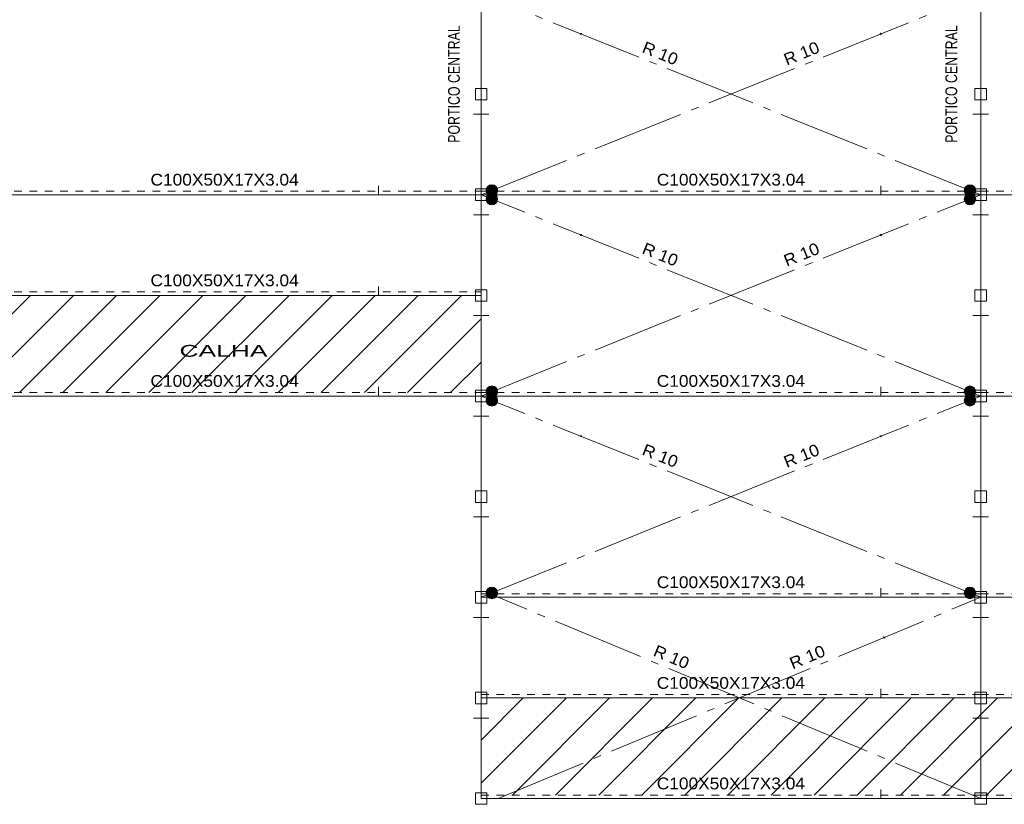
# Model space of a CAD drawing. Header units: millimetres. Extents: x 10 to 1250, y -62 to 528.
# Tile 416 of 656: x 361 to 374, y 506 to 516. Entities that reach past the tile are written whole.
import ezdxf
from ezdxf.enums import TextEntityAlignment as Align

# ---------------------------------------------------------------- set-up
doc = ezdxf.new("R2010")
doc.units = ezdxf.units.MM
doc.header["$LTSCALE"] = 0.05
for name, pattern in [('ACAD_ISO04W100', [30.5, 24, -3, 0.5, -3]), ('CYPE_PUNTO', [0.075, 0, -0.075]), ('CYPE_RAYAPUNTO', [0.4125, 0.2025, -0.105, 0, -0.105])]:
    doc.linetypes.add(name, pattern=pattern)
for name, color, linetype, lineweight in [('ARTICULACOES_EM_EXTREMOS', 7, 'Continuous', 9), ('BARRAS_DE_ACO', 7, 'Continuous', 9), ('NOS', 152, 'Continuous', 9), ('REFERENCIA_DAS_BARRAS', 2, 'Continuous', 9)]:
    doc.layers.add(name, color=color, linetype=linetype, lineweight=lineweight)
doc.layers.add('DIAGONAIS', color=7, linetype='Continuous')
doc.styles.add('CYPETXT', font='arial.ttf', dxfattribs={"height": 0.2})

msp = doc.modelspace()

# ---------------------------------------------------------------- hatches: boundary and pattern name
at = {"ltscale": 0.05, "true_color": 0x93278f}
h = msp.add_hatch(dxfattribs=at)
h.set_pattern_fill('ANSI31', color=217, scale=0.125)
h.set_pattern_definition([(45, (480.6497, 11.98975), (-0.280633, 0.280633), [])])
h.paths.add_polyline_path([(367.0023, 512.6724), (360.3223, 512.6724), (360.3223, 511.4092), (367.0023, 511.4092)])
h = msp.add_hatch(dxfattribs=at)
h.set_pattern_fill('ANSI31', color=217, scale=0.125)
h.set_pattern_definition([(45, (480.6497, 4.26268), (-0.280633, 0.280633), [])])
h.paths.add_polyline_path([(380.0523, 507.4343), (367.0023, 507.4343), (367.0023, 506.1711), (380.0523, 506.1711)])
at = {"layer": 'ARTICULACOES_EM_EXTREMOS'}
h = msp.add_hatch(color=256, dxfattribs=at)
edge = h.paths.add_edge_path()
edge.add_arc((367.1414, 514.0388), 0.075, 0, 360)
h = msp.add_hatch(color=256, dxfattribs=at)
edge = h.paths.add_edge_path()
edge.add_arc((367.1414, 513.9268), 0.075, 0, 360)
h = msp.add_hatch(color=256, dxfattribs=at)
edge = h.paths.add_edge_path()
edge.add_arc((373.3681, 514.0388), 0.075, 0, 360)
h = msp.add_hatch(color=256, dxfattribs=at)
edge = h.paths.add_edge_path()
edge.add_arc((373.3681, 513.9268), 0.075, 0, 360)
h = msp.add_hatch(color=256, dxfattribs=at)
edge = h.paths.add_edge_path()
edge.add_arc((367.1414, 511.4199), 0.075, 0, 360)
h = msp.add_hatch(color=256, dxfattribs=at)
edge = h.paths.add_edge_path()
edge.add_arc((373.3681, 511.4199), 0.075, 0, 360)
h = msp.add_hatch(color=256, dxfattribs=at)
edge = h.paths.add_edge_path()
edge.add_arc((367.1414, 511.3079), 0.075, 0, 360)
h = msp.add_hatch(color=256, dxfattribs=at)
edge = h.paths.add_edge_path()
edge.add_arc((373.3681, 511.3079), 0.075, 0, 360)
h = msp.add_hatch(color=256, dxfattribs=at)
edge = h.paths.add_edge_path()
edge.add_arc((367.1414, 508.8008), 0.075, 0, 360)
h = msp.add_hatch(color=256, dxfattribs=at)
edge = h.paths.add_edge_path()
edge.add_arc((373.3681, 508.8008), 0.075, 0, 360)

# ---------------------------------------------------------------- linework, layer by layer
for centre in [(367.1414, 514.0388), (367.1414, 513.9268), (373.3681, 514.0388), (373.3681, 513.9268), (367.1414, 511.4199), (373.3681, 511.4199), (367.1414, 511.3079), (373.3681, 511.3079), (367.1414, 508.8008), (373.3681, 508.8008)]:
    msp.add_circle(centre, 0.075, dxfattribs=at)
at = {"layer": 'BARRAS_DE_ACO'}
for p, q in [((367.0023, 515.2913), (367.0023, 516.5998)), ((373.5073, 515.2913), (373.5073, 516.5998)), ((367.0023, 513.9828), (367.0023, 515.2913)), ((373.5073, 513.9828), (373.5073, 515.2913)), ((360.3223, 513.9828), (367.0023, 513.9828)), ((367.0023, 513.9828), (373.5073, 513.9828)), ((367.0023, 512.6724), (367.0023, 513.9828)), ((373.5073, 513.9828), (380.0523, 513.9828)), ((373.5073, 512.6724), (373.5073, 513.9828)), ((360.3223, 512.6724), (367.0023, 512.6724)), ((367.0023, 511.3639), (367.0023, 512.6724)), ((373.5073, 511.3639), (373.5073, 512.6724)), ((360.3223, 511.3639), (367.0023, 511.3639)), ((367.0023, 511.3639), (373.5073, 511.3639)), ((367.0023, 510.0532), (367.0023, 511.3639)), ((373.5073, 511.3639), (380.0523, 511.3639)), ((373.5073, 510.0532), (373.5073, 511.3639)), ((367.0023, 508.7447), (367.0023, 510.0532)), ((373.5073, 508.7447), (373.5073, 510.0532)), ((367.0023, 508.7447), (373.5073, 508.7447)), ((367.0023, 507.4343), (367.0023, 508.7447)), ((373.5073, 508.7447), (380.0523, 508.7447)), ((373.5073, 507.4343), (373.5073, 508.7447)), ((367.0023, 507.4343), (373.5073, 507.4343)), ((367.0023, 506.1258), (367.0023, 507.4343)), ((373.5073, 507.4343), (380.0523, 507.4343)), ((373.5073, 506.1258), (373.5073, 507.4343)), ((367.0023, 506.1258), (373.5073, 506.1258)), ((373.5073, 506.1258), (380.0523, 506.1258))]:
    msp.add_line(p, q, dxfattribs=at)
at = {"layer": 'BARRAS_DE_ACO', "linetype": 'ACAD_ISO04W100'}
for p, q in [((373.5073, 513.9828), (367.0023, 516.5998)), ((367.0023, 513.9828), (373.5073, 516.5998)), ((367.0023, 511.3639), (373.5073, 513.9828)), ((373.5073, 511.3639), (367.0023, 513.9828)), ((373.5073, 508.7447), (367.0023, 511.3639)), ((367.0023, 508.7447), (373.5073, 511.3639)), ((373.5073, 506.1258), (367.2237, 508.7449)), ((367.2237, 506.1258), (373.5073, 508.7449))]:
    msp.add_line(p, q, dxfattribs=at)
at = {"layer": 'BARRAS_DE_ACO', "linetype": 'CYPE_RAYAPUNTO'}
for p, q in [((360.3223, 514.0281), (367.0023, 514.0281)), ((367.0023, 514.0281), (373.5073, 514.0281)), ((373.5073, 514.0281), (380.0523, 514.0281)), ((360.3223, 512.7176), (367.0023, 512.7176)), ((360.3223, 511.4092), (367.0023, 511.4092)), ((367.0023, 511.4092), (373.5073, 511.4092)), ((373.5073, 511.4092), (380.0523, 511.4092)), ((367.0023, 508.79), (373.5073, 508.79)), ((373.5073, 508.79), (380.0523, 508.79)), ((367.0023, 507.4796), (373.5073, 507.4796)), ((373.5073, 507.4796), (380.0523, 507.4796)), ((367.0023, 506.1711), (373.5073, 506.1711)), ((373.5073, 506.1711), (380.0523, 506.1711))]:
    msp.add_line(p, q, dxfattribs=at)
at = {"layer": 'BARRAS_DE_ACO', "linetype": 'CYPE_PUNTO'}
for p, q in [((367.0023, 513.9828), (367.0023, 514.0281)), ((367.0023, 513.9828), (367.0023, 514.0281)), ((373.5073, 513.9828), (373.5073, 514.0281)), ((373.5073, 513.9828), (373.5073, 514.0281)), ((367.0023, 512.6724), (367.0023, 512.7176)), ((367.0023, 511.3639), (367.0023, 511.4092)), ((367.0023, 511.3639), (367.0023, 511.4092)), ((373.5073, 511.3639), (373.5073, 511.4092)), ((373.5073, 511.3639), (373.5073, 511.4092)), ((367.0023, 508.7447), (367.0023, 508.79)), ((373.5073, 508.7447), (373.5073, 508.79)), ((373.5073, 508.7447), (373.5073, 508.79)), ((367.0023, 507.4343), (367.0023, 507.4796)), ((373.5073, 507.4343), (373.5073, 507.4796)), ((373.5073, 507.4343), (373.5073, 507.4796))]:
    msp.add_line(p, q, dxfattribs=at)
at = {"layer": 'BARRAS_DE_ACO'}
for points in [[(367.0928, 515.0296), (367.0926, 515.0296), (367.092, 515.0296), (367.0911, 515.0296), (367.09, 515.0296), (367.0885, 515.0296), (367.0869, 515.0296), (367.0851, 515.0296), (367.0832, 515.0296), (366.9213, 515.0296), (366.9195, 515.0296), (366.9177, 515.0296), (366.916, 515.0296), (366.9146, 515.0296), (366.9134, 515.0296), (366.9125, 515.0296), (366.912, 515.0296), (366.9118, 515.0296), (366.9118, 515.0296), (366.9023, 515.0296), (366.9023, 515.0296), (366.9026, 515.0296), (366.9037, 515.0296), (366.9055, 515.0296), (366.9078, 515.0296), (366.9107, 515.0296), (366.914, 515.0296), (366.9176, 515.0296), (366.9213, 515.0296), (367.0832, 515.0296), (367.0869, 515.0296), (367.0905, 515.0296), (367.0938, 515.0296), (367.0967, 515.0296), (367.0991, 515.0296), (367.1008, 515.0296), (367.1019, 515.0296), (367.1023, 515.0296), (367.1023, 515.0296), (367.0928, 515.0296), (367.0928, 515.0296)], [(373.5978, 515.0296), (373.5976, 515.0296), (373.597, 515.0296), (373.5961, 515.0296), (373.595, 515.0296), (373.5935, 515.0296), (373.5919, 515.0296), (373.5901, 515.0296), (373.5882, 515.0296), (373.4263, 515.0296), (373.4245, 515.0296), (373.4227, 515.0296), (373.421, 515.0296), (373.4196, 515.0296), (373.4184, 515.0296), (373.4175, 515.0296), (373.417, 515.0296), (373.4168, 515.0296), (373.4168, 515.0296), (373.4073, 515.0296), (373.4073, 515.0296), (373.4076, 515.0296), (373.4087, 515.0296), (373.4105, 515.0296), (373.4128, 515.0296), (373.4157, 515.0296), (373.419, 515.0296), (373.4226, 515.0296), (373.4263, 515.0296), (373.5882, 515.0296), (373.5919, 515.0296), (373.5955, 515.0296), (373.5988, 515.0296), (373.6017, 515.0296), (373.6041, 515.0296), (373.6058, 515.0296), (373.6069, 515.0296), (373.6073, 515.0296), (373.6073, 515.0296), (373.5978, 515.0296), (373.5978, 515.0296)], [(365.6663, 513.9955), (365.6663, 513.9944), (365.6663, 513.9933), (365.6663, 513.9923), (365.6663, 513.9914), (365.6663, 513.9908), (365.6663, 513.9903), (365.6663, 513.9901), (365.6663, 513.9901), (365.6663, 514.0076), (365.6663, 514.0078), (365.6663, 514.0083), (365.6663, 514.0089), (365.6663, 514.0098), (365.6663, 514.0108), (365.6663, 514.0119), (365.6663, 514.013), (365.6663, 514.0142), (365.6663, 514.0895), (365.6663, 514.0907), (365.6663, 514.0918), (365.6663, 514.0928), (365.6663, 514.0936), (365.6663, 514.0943), (365.6663, 514.0947), (365.6663, 514.095), (365.6663, 514.095), (365.6663, 514.0928), (365.6663, 514.0988), (365.6663, 514.101), (365.6663, 514.101), (365.6663, 514.1006), (365.6663, 514.0996), (365.6663, 514.0983), (365.6663, 514.0966), (365.6663, 514.0947), (365.6663, 514.0925), (365.6663, 514.0901), (365.6663, 514.0148), (365.6663, 514.0124), (365.6663, 514.0101), (365.6663, 514.0079), (365.6663, 514.0059), (365.6663, 514.0042), (365.6663, 514.0029), (365.6663, 514.002), (365.6663, 514.0015), (365.6663, 513.984), (365.6663, 513.984), (365.6663, 513.9845), (365.6663, 513.9854), (365.6663, 513.9867), (365.6663, 513.9884), (365.6663, 513.9904), (365.6663, 513.9926), (365.6663, 513.9949), (365.6663, 514.0702), (365.6663, 514.0726), (365.6663, 514.0749), (365.6663, 514.0771), (365.6663, 514.0791), (365.6663, 514.0808), (365.6663, 514.0821), (365.6663, 514.0831), (365.6663, 514.0835), (365.6663, 514.0857), (365.6663, 514.0797), (365.6663, 514.0775), (365.6663, 514.0772), (365.6663, 514.0768), (365.6663, 514.0761), (365.6663, 514.0753), (365.6663, 514.0743), (365.6663, 514.0732), (365.6663, 514.072), (365.6663, 514.0708), (365.6663, 513.9955)], [(372.2063, 513.9955), (372.2063, 513.9944), (372.2063, 513.9933), (372.2063, 513.9923), (372.2063, 513.9914), (372.2063, 513.9908), (372.2063, 513.9903), (372.2063, 513.9901), (372.2063, 513.9901), (372.2063, 514.0076), (372.2063, 514.0078), (372.2063, 514.0083), (372.2063, 514.0089), (372.2063, 514.0098), (372.2063, 514.0108), (372.2063, 514.0119), (372.2063, 514.013), (372.2063, 514.0142), (372.2063, 514.0895), (372.2063, 514.0907), (372.2063, 514.0918), (372.2063, 514.0928), (372.2063, 514.0936), (372.2063, 514.0943), (372.2063, 514.0947), (372.2063, 514.095), (372.2063, 514.095), (372.2063, 514.0928), (372.2063, 514.0988), (372.2063, 514.101), (372.2063, 514.101), (372.2063, 514.1006), (372.2063, 514.0996), (372.2063, 514.0983), (372.2063, 514.0966), (372.2063, 514.0947), (372.2063, 514.0925), (372.2063, 514.0901), (372.2063, 514.0148), (372.2063, 514.0124), (372.2063, 514.0101), (372.2063, 514.0079), (372.2063, 514.0059), (372.2063, 514.0042), (372.2063, 514.0029), (372.2063, 514.002), (372.2063, 514.0015), (372.2063, 513.984), (372.2063, 513.984), (372.2063, 513.9845), (372.2063, 513.9854), (372.2063, 513.9867), (372.2063, 513.9884), (372.2063, 513.9904), (372.2063, 513.9926), (372.2063, 513.9949), (372.2063, 514.0702), (372.2063, 514.0726), (372.2063, 514.0749), (372.2063, 514.0771), (372.2063, 514.0791), (372.2063, 514.0808), (372.2063, 514.0821), (372.2063, 514.0831), (372.2063, 514.0835), (372.2063, 514.0857), (372.2063, 514.0797), (372.2063, 514.0775), (372.2063, 514.0772), (372.2063, 514.0768), (372.2063, 514.0761), (372.2063, 514.0753), (372.2063, 514.0743), (372.2063, 514.0732), (372.2063, 514.072), (372.2063, 514.0708), (372.2063, 513.9955)], [(367.0928, 513.7207), (367.0926, 513.7207), (367.092, 513.7207), (367.0911, 513.7207), (367.09, 513.7207), (367.0885, 513.7207), (367.0869, 513.7207), (367.0851, 513.7207), (367.0832, 513.7207), (366.9213, 513.7207), (366.9195, 513.7207), (366.9177, 513.7207), (366.916, 513.7207), (366.9146, 513.7207), (366.9134, 513.7207), (366.9125, 513.7207), (366.912, 513.7207), (366.9118, 513.7207), (366.9118, 513.7207), (366.9023, 513.7207), (366.9023, 513.7207), (366.9026, 513.7207), (366.9037, 513.7207), (366.9055, 513.7207), (366.9078, 513.7207), (366.9107, 513.7207), (366.914, 513.7207), (366.9176, 513.7207), (366.9213, 513.7207), (367.0832, 513.7207), (367.0869, 513.7207), (367.0905, 513.7207), (367.0938, 513.7207), (367.0967, 513.7207), (367.0991, 513.7207), (367.1008, 513.7207), (367.1019, 513.7207), (367.1023, 513.7207), (367.1023, 513.7207), (367.0928, 513.7207), (367.0928, 513.7207)], [(373.5978, 513.7207), (373.5976, 513.7207), (373.597, 513.7207), (373.5961, 513.7207), (373.595, 513.7207), (373.5935, 513.7207), (373.5919, 513.7207), (373.5901, 513.7207), (373.5882, 513.7207), (373.4263, 513.7207), (373.4245, 513.7207), (373.4227, 513.7207), (373.421, 513.7207), (373.4196, 513.7207), (373.4184, 513.7207), (373.4175, 513.7207), (373.417, 513.7207), (373.4168, 513.7207), (373.4168, 513.7207), (373.4073, 513.7207), (373.4073, 513.7207), (373.4076, 513.7207), (373.4087, 513.7207), (373.4105, 513.7207), (373.4128, 513.7207), (373.4157, 513.7207), (373.419, 513.7207), (373.4226, 513.7207), (373.4263, 513.7207), (373.5882, 513.7207), (373.5919, 513.7207), (373.5955, 513.7207), (373.5988, 513.7207), (373.6017, 513.7207), (373.6041, 513.7207), (373.6058, 513.7207), (373.6069, 513.7207), (373.6073, 513.7207), (373.6073, 513.7207), (373.5978, 513.7207), (373.5978, 513.7207)], [(365.6663, 512.6851), (365.6663, 512.6839), (365.6663, 512.6828), (365.6663, 512.6818), (365.6663, 512.681), (365.6663, 512.6803), (365.6663, 512.6798), (365.6663, 512.6796), (365.6663, 512.6796), (365.6663, 512.6971), (365.6663, 512.6973), (365.6663, 512.6978), (365.6663, 512.6985), (365.6663, 512.6993), (365.6663, 512.7003), (365.6663, 512.7014), (365.6663, 512.7026), (365.6663, 512.7038), (365.6663, 512.7791), (365.6663, 512.7802), (365.6663, 512.7813), (365.6663, 512.7823), (365.6663, 512.7832), (365.6663, 512.7838), (365.6663, 512.7843), (365.6663, 512.7845), (365.6663, 512.7845), (365.6663, 512.7823), (365.6663, 512.7884), (365.6663, 512.7905), (365.6663, 512.7906), (365.6663, 512.7901), (365.6663, 512.7892), (365.6663, 512.7879), (365.6663, 512.7862), (365.6663, 512.7842), (365.6663, 512.782), (365.6663, 512.7797), (365.6663, 512.7044), (365.6663, 512.702), (365.6663, 512.6996), (365.6663, 512.6974), (365.6663, 512.6954), (365.6663, 512.6938), (365.6663, 512.6924), (365.6663, 512.6915), (365.6663, 512.691), (365.6663, 512.6736), (365.6663, 512.6736), (365.6663, 512.674), (365.6663, 512.6749), (365.6663, 512.6763), (365.6663, 512.6779), (365.6663, 512.6799), (365.6663, 512.6821), (365.6663, 512.6845), (365.6663, 512.7598), (365.6663, 512.7621), (365.6663, 512.7645), (365.6663, 512.7667), (365.6663, 512.7687), (365.6663, 512.7704), (365.6663, 512.7717), (365.6663, 512.7726), (365.6663, 512.7731), (365.6663, 512.7752), (365.6663, 512.7692), (365.6663, 512.767), (365.6663, 512.7668), (365.6663, 512.7663), (365.6663, 512.7657), (365.6663, 512.7648), (365.6663, 512.7638), (365.6663, 512.7627), (365.6663, 512.7616), (365.6663, 512.7604), (365.6663, 512.6851)], [(367.0928, 512.4107), (367.0926, 512.4107), (367.092, 512.4107), (367.0911, 512.4107), (367.09, 512.4107), (367.0885, 512.4107), (367.0869, 512.4107), (367.0851, 512.4107), (367.0832, 512.4107), (366.9213, 512.4107), (366.9195, 512.4107), (366.9177, 512.4107), (366.916, 512.4107), (366.9146, 512.4107), (366.9134, 512.4107), (366.9125, 512.4107), (366.912, 512.4107), (366.9118, 512.4107), (366.9118, 512.4106), (366.9023, 512.4106), (366.9023, 512.4107), (366.9026, 512.4107), (366.9037, 512.4107), (366.9055, 512.4107), (366.9078, 512.4107), (366.9107, 512.4107), (366.914, 512.4107), (366.9176, 512.4107), (366.9213, 512.4107), (367.0832, 512.4107), (367.0869, 512.4107), (367.0905, 512.4107), (367.0938, 512.4107), (367.0967, 512.4107), (367.0991, 512.4107), (367.1008, 512.4107), (367.1019, 512.4107), (367.1023, 512.4107), (367.1023, 512.4106), (367.0928, 512.4106), (367.0928, 512.4107)], [(373.5978, 512.4107), (373.5976, 512.4107), (373.597, 512.4107), (373.5961, 512.4107), (373.595, 512.4107), (373.5935, 512.4107), (373.5919, 512.4107), (373.5901, 512.4107), (373.5882, 512.4107), (373.4263, 512.4107), (373.4245, 512.4107), (373.4227, 512.4107), (373.421, 512.4107), (373.4196, 512.4107), (373.4184, 512.4107), (373.4175, 512.4107), (373.417, 512.4107), (373.4168, 512.4107), (373.4168, 512.4106), (373.4073, 512.4106), (373.4073, 512.4107), (373.4076, 512.4107), (373.4087, 512.4107), (373.4105, 512.4107), (373.4128, 512.4107), (373.4157, 512.4107), (373.419, 512.4107), (373.4226, 512.4107), (373.4263, 512.4107), (373.5882, 512.4107), (373.5919, 512.4107), (373.5955, 512.4107), (373.5988, 512.4107), (373.6017, 512.4107), (373.6041, 512.4107), (373.6058, 512.4107), (373.6069, 512.4107), (373.6073, 512.4107), (373.6073, 512.4106), (373.5978, 512.4106), (373.5978, 512.4107)], [(365.6663, 511.3766), (365.6663, 511.3754), (365.6663, 511.3743), (365.6663, 511.3733), (365.6663, 511.3725), (365.6663, 511.3718), (365.6663, 511.3714), (365.6663, 511.3711), (365.6663, 511.3711), (365.6663, 511.3886), (365.6663, 511.3889), (365.6663, 511.3893), (365.6663, 511.39), (365.6663, 511.3908), (365.6663, 511.3918), (365.6663, 511.3929), (365.6663, 511.3941), (365.6663, 511.3953), (365.6663, 511.4706), (365.6663, 511.4717), (365.6663, 511.4729), (365.6663, 511.4738), (365.6663, 511.4747), (365.6663, 511.4753), (365.6663, 511.4758), (365.6663, 511.476), (365.6663, 511.476), (365.6663, 511.4739), (365.6663, 511.4799), (365.6663, 511.4821), (365.6663, 511.4821), (365.6663, 511.4816), (365.6663, 511.4807), (365.6663, 511.4794), (365.6663, 511.4777), (365.6663, 511.4757), (365.6663, 511.4735), (365.6663, 511.4712), (365.6663, 511.3959), (365.6663, 511.3935), (365.6663, 511.3912), (365.6663, 511.389), (365.6663, 511.387), (365.6663, 511.3853), (365.6663, 511.384), (365.6663, 511.383), (365.6663, 511.3826), (365.6663, 511.3651), (365.6663, 511.3651), (365.6663, 511.3655), (365.6663, 511.3665), (365.6663, 511.3678), (365.6663, 511.3695), (365.6663, 511.3714), (365.6663, 511.3736), (365.6663, 511.376), (365.6663, 511.4513), (365.6663, 511.4537), (365.6663, 511.456), (365.6663, 511.4582), (365.6663, 511.4602), (365.6663, 511.4619), (365.6663, 511.4632), (365.6663, 511.4641), (365.6663, 511.4646), (365.6663, 511.4668), (365.6663, 511.4607), (365.6663, 511.4585), (365.6663, 511.4583), (365.6663, 511.4579), (365.6663, 511.4572), (365.6663, 511.4563), (365.6663, 511.4554), (365.6663, 511.4543), (365.6663, 511.4531), (365.6663, 511.4519), (365.6663, 511.3766)], [(372.2063, 511.3766), (372.2063, 511.3754), (372.2063, 511.3743), (372.2063, 511.3733), (372.2063, 511.3725), (372.2063, 511.3718), (372.2063, 511.3714), (372.2063, 511.3711), (372.2063, 511.3711), (372.2063, 511.3886), (372.2063, 511.3889), (372.2063, 511.3893), (372.2063, 511.39), (372.2063, 511.3908), (372.2063, 511.3918), (372.2063, 511.3929), (372.2063, 511.3941), (372.2063, 511.3953), (372.2063, 511.4706), (372.2063, 511.4717), (372.2063, 511.4729), (372.2063, 511.4738), (372.2063, 511.4747), (372.2063, 511.4753), (372.2063, 511.4758), (372.2063, 511.476), (372.2063, 511.476), (372.2063, 511.4739), (372.2063, 511.4799), (372.2063, 511.4821), (372.2063, 511.4821), (372.2063, 511.4816), (372.2063, 511.4807), (372.2063, 511.4794), (372.2063, 511.4777), (372.2063, 511.4757), (372.2063, 511.4735), (372.2063, 511.4712), (372.2063, 511.3959), (372.2063, 511.3935), (372.2063, 511.3912), (372.2063, 511.389), (372.2063, 511.387), (372.2063, 511.3853), (372.2063, 511.384), (372.2063, 511.383), (372.2063, 511.3826), (372.2063, 511.3651), (372.2063, 511.3651), (372.2063, 511.3655), (372.2063, 511.3665), (372.2063, 511.3678), (372.2063, 511.3695), (372.2063, 511.3714), (372.2063, 511.3736), (372.2063, 511.376), (372.2063, 511.4513), (372.2063, 511.4537), (372.2063, 511.456), (372.2063, 511.4582), (372.2063, 511.4602), (372.2063, 511.4619), (372.2063, 511.4632), (372.2063, 511.4641), (372.2063, 511.4646), (372.2063, 511.4668), (372.2063, 511.4607), (372.2063, 511.4585), (372.2063, 511.4583), (372.2063, 511.4579), (372.2063, 511.4572), (372.2063, 511.4563), (372.2063, 511.4554), (372.2063, 511.4543), (372.2063, 511.4531), (372.2063, 511.4519), (372.2063, 511.3766)], [(367.0928, 511.1017), (367.0926, 511.1017), (367.092, 511.1017), (367.0911, 511.1017), (367.09, 511.1017), (367.0885, 511.1017), (367.0869, 511.1017), (367.0851, 511.1017), (367.0832, 511.1017), (366.9213, 511.1017), (366.9195, 511.1017), (366.9177, 511.1017), (366.916, 511.1017), (366.9146, 511.1017), (366.9134, 511.1017), (366.9125, 511.1017), (366.912, 511.1017), (366.9118, 511.1017), (366.9118, 511.1018), (366.9023, 511.1018), (366.9023, 511.1017), (366.9026, 511.1017), (366.9037, 511.1017), (366.9055, 511.1017), (366.9078, 511.1017), (366.9107, 511.1017), (366.914, 511.1017), (366.9176, 511.1017), (366.9213, 511.1017), (367.0832, 511.1017), (367.0869, 511.1017), (367.0905, 511.1017), (367.0938, 511.1017), (367.0967, 511.1017), (367.0991, 511.1017), (367.1008, 511.1017), (367.1019, 511.1017), (367.1023, 511.1017), (367.1023, 511.1018), (367.0928, 511.1018), (367.0928, 511.1017)], [(373.5978, 511.1017), (373.5976, 511.1017), (373.597, 511.1017), (373.5961, 511.1017), (373.595, 511.1017), (373.5935, 511.1017), (373.5919, 511.1017), (373.5901, 511.1017), (373.5882, 511.1017), (373.4263, 511.1017), (373.4245, 511.1017), (373.4227, 511.1017), (373.421, 511.1017), (373.4196, 511.1017), (373.4184, 511.1017), (373.4175, 511.1017), (373.417, 511.1017), (373.4168, 511.1017), (373.4168, 511.1018), (373.4073, 511.1018), (373.4073, 511.1017), (373.4076, 511.1017), (373.4087, 511.1017), (373.4105, 511.1017), (373.4128, 511.1017), (373.4157, 511.1017), (373.419, 511.1017), (373.4226, 511.1017), (373.4263, 511.1017), (373.5882, 511.1017), (373.5919, 511.1017), (373.5955, 511.1017), (373.5988, 511.1017), (373.6017, 511.1017), (373.6041, 511.1017), (373.6058, 511.1017), (373.6069, 511.1017), (373.6073, 511.1017), (373.6073, 511.1018), (373.5978, 511.1018), (373.5978, 511.1017)], [(367.0928, 509.7915), (367.0926, 509.7915), (367.092, 509.7915), (367.0911, 509.7915), (367.09, 509.7915), (367.0885, 509.7915), (367.0869, 509.7915), (367.0851, 509.7915), (367.0832, 509.7915), (366.9213, 509.7915), (366.9195, 509.7915), (366.9177, 509.7915), (366.916, 509.7915), (366.9146, 509.7915), (366.9134, 509.7915), (366.9125, 509.7915), (366.912, 509.7915), (366.9118, 509.7915), (366.9118, 509.7915), (366.9023, 509.7915), (366.9023, 509.7915), (366.9026, 509.7915), (366.9037, 509.7915), (366.9055, 509.7915), (366.9078, 509.7915), (366.9107, 509.7915), (366.914, 509.7915), (366.9176, 509.7915), (366.9213, 509.7915), (367.0832, 509.7915), (367.0869, 509.7915), (367.0905, 509.7915), (367.0938, 509.7915), (367.0967, 509.7915), (367.0991, 509.7915), (367.1008, 509.7915), (367.1019, 509.7915), (367.1023, 509.7915), (367.1023, 509.7915), (367.0928, 509.7915), (367.0928, 509.7915)], [(373.5978, 509.7915), (373.5976, 509.7915), (373.597, 509.7915), (373.5961, 509.7915), (373.595, 509.7915), (373.5935, 509.7915), (373.5919, 509.7915), (373.5901, 509.7915), (373.5882, 509.7915), (373.4263, 509.7915), (373.4245, 509.7915), (373.4227, 509.7915), (373.421, 509.7915), (373.4196, 509.7915), (373.4184, 509.7915), (373.4175, 509.7915), (373.417, 509.7915), (373.4168, 509.7915), (373.4168, 509.7915), (373.4073, 509.7915), (373.4073, 509.7915), (373.4076, 509.7915), (373.4087, 509.7915), (373.4105, 509.7915), (373.4128, 509.7915), (373.4157, 509.7915), (373.419, 509.7915), (373.4226, 509.7915), (373.4263, 509.7915), (373.5882, 509.7915), (373.5919, 509.7915), (373.5955, 509.7915), (373.5988, 509.7915), (373.6017, 509.7915), (373.6041, 509.7915), (373.6058, 509.7915), (373.6069, 509.7915), (373.6073, 509.7915), (373.6073, 509.7915), (373.5978, 509.7915), (373.5978, 509.7915)], [(372.2063, 508.7574), (372.2063, 508.7563), (372.2063, 508.7552), (372.2063, 508.7542), (372.2063, 508.7533), (372.2063, 508.7527), (372.2063, 508.7522), (372.2063, 508.752), (372.2063, 508.752), (372.2063, 508.7695), (372.2063, 508.7697), (372.2063, 508.7702), (372.2063, 508.7708), (372.2063, 508.7717), (372.2063, 508.7727), (372.2063, 508.7738), (372.2063, 508.7749), (372.2063, 508.7761), (372.2063, 508.8514), (372.2063, 508.8526), (372.2063, 508.8537), (372.2063, 508.8547), (372.2063, 508.8555), (372.2063, 508.8562), (372.2063, 508.8567), (372.2063, 508.8569), (372.2063, 508.8569), (372.2063, 508.8547), (372.2063, 508.8608), (372.2063, 508.8629), (372.2063, 508.8629), (372.2063, 508.8625), (372.2063, 508.8616), (372.2063, 508.8603), (372.2063, 508.8586), (372.2063, 508.8566), (372.2063, 508.8544), (372.2063, 508.852), (372.2063, 508.7767), (372.2063, 508.7744), (372.2063, 508.772), (372.2063, 508.7698), (372.2063, 508.7678), (372.2063, 508.7661), (372.2063, 508.7648), (372.2063, 508.7639), (372.2063, 508.7634), (372.2063, 508.746), (372.2063, 508.746), (372.2063, 508.7464), (372.2063, 508.7473), (372.2063, 508.7486), (372.2063, 508.7503), (372.2063, 508.7523), (372.2063, 508.7545), (372.2063, 508.7568), (372.2063, 508.8321), (372.2063, 508.8345), (372.2063, 508.8369), (372.2063, 508.8391), (372.2063, 508.8411), (372.2063, 508.8427), (372.2063, 508.8441), (372.2063, 508.845), (372.2063, 508.8455), (372.2063, 508.8476), (372.2063, 508.8416), (372.2063, 508.8394), (372.2063, 508.8392), (372.2063, 508.8387), (372.2063, 508.8381), (372.2063, 508.8372), (372.2063, 508.8362), (372.2063, 508.8351), (372.2063, 508.8339), (372.2063, 508.8328), (372.2063, 508.7574)], [(367.0928, 508.4827), (367.0926, 508.4827), (367.092, 508.4827), (367.0911, 508.4827), (367.09, 508.4827), (367.0885, 508.4827), (367.0869, 508.4827), (367.0851, 508.4827), (367.0832, 508.4827), (366.9213, 508.4827), (366.9195, 508.4827), (366.9177, 508.4827), (366.916, 508.4827), (366.9146, 508.4827), (366.9134, 508.4827), (366.9125, 508.4827), (366.912, 508.4827), (366.9118, 508.4827), (366.9118, 508.4826), (366.9023, 508.4826), (366.9023, 508.4827), (366.9026, 508.4827), (366.9037, 508.4827), (366.9055, 508.4827), (366.9078, 508.4827), (366.9107, 508.4827), (366.914, 508.4827), (366.9176, 508.4827), (366.9213, 508.4827), (367.0832, 508.4827), (367.0869, 508.4827), (367.0905, 508.4827), (367.0938, 508.4827), (367.0967, 508.4827), (367.0991, 508.4827), (367.1008, 508.4827), (367.1019, 508.4827), (367.1023, 508.4827), (367.1023, 508.4826), (367.0928, 508.4826), (367.0928, 508.4827)], [(373.5978, 508.4827), (373.5976, 508.4827), (373.597, 508.4827), (373.5961, 508.4827), (373.595, 508.4827), (373.5935, 508.4827), (373.5919, 508.4827), (373.5901, 508.4827), (373.5882, 508.4827), (373.4263, 508.4827), (373.4245, 508.4827), (373.4227, 508.4827), (373.421, 508.4827), (373.4196, 508.4827), (373.4184, 508.4827), (373.4175, 508.4827), (373.417, 508.4827), (373.4168, 508.4827), (373.4168, 508.4826), (373.4073, 508.4826), (373.4073, 508.4827), (373.4076, 508.4827), (373.4087, 508.4827), (373.4105, 508.4827), (373.4128, 508.4827), (373.4157, 508.4827), (373.419, 508.4827), (373.4226, 508.4827), (373.4263, 508.4827), (373.5882, 508.4827), (373.5919, 508.4827), (373.5955, 508.4827), (373.5988, 508.4827), (373.6017, 508.4827), (373.6041, 508.4827), (373.6058, 508.4827), (373.6069, 508.4827), (373.6073, 508.4827), (373.6073, 508.4826), (373.5978, 508.4826), (373.5978, 508.4827)], [(372.2063, 507.447), (372.2063, 507.4458), (372.2063, 507.4447), (372.2063, 507.4437), (372.2063, 507.4429), (372.2063, 507.4422), (372.2063, 507.4418), (372.2063, 507.4415), (372.2063, 507.4415), (372.2063, 507.459), (372.2063, 507.4593), (372.2063, 507.4597), (372.2063, 507.4604), (372.2063, 507.4612), (372.2063, 507.4622), (372.2063, 507.4633), (372.2063, 507.4645), (372.2063, 507.4657), (372.2063, 507.541), (372.2063, 507.5421), (372.2063, 507.5432), (372.2063, 507.5442), (372.2063, 507.5451), (372.2063, 507.5457), (372.2063, 507.5462), (372.2063, 507.5464), (372.2063, 507.5464), (372.2063, 507.5443), (372.2063, 507.5503), (372.2063, 507.5525), (372.2063, 507.5525), (372.2063, 507.552), (372.2063, 507.5511), (372.2063, 507.5498), (372.2063, 507.5481), (372.2063, 507.5461), (372.2063, 507.5439), (372.2063, 507.5416), (372.2063, 507.4663), (372.2063, 507.4639), (372.2063, 507.4616), (372.2063, 507.4594), (372.2063, 507.4574), (372.2063, 507.4557), (372.2063, 507.4544), (372.2063, 507.4534), (372.2063, 507.453), (372.2063, 507.4355), (372.2063, 507.4355), (372.2063, 507.4359), (372.2063, 507.4369), (372.2063, 507.4382), (372.2063, 507.4399), (372.2063, 507.4418), (372.2063, 507.444), (372.2063, 507.4464), (372.2063, 507.5217), (372.2063, 507.5241), (372.2063, 507.5264), (372.2063, 507.5286), (372.2063, 507.5306), (372.2063, 507.5323), (372.2063, 507.5336), (372.2063, 507.5345), (372.2063, 507.535), (372.2063, 507.5372), (372.2063, 507.5311), (372.2063, 507.5289), (372.2063, 507.5287), (372.2063, 507.5283), (372.2063, 507.5276), (372.2063, 507.5267), (372.2063, 507.5258), (372.2063, 507.5247), (372.2063, 507.5235), (372.2063, 507.5223), (372.2063, 507.447)], [(367.0928, 507.1726), (367.0926, 507.1726), (367.092, 507.1726), (367.0911, 507.1726), (367.09, 507.1726), (367.0885, 507.1726), (367.0869, 507.1726), (367.0851, 507.1726), (367.0832, 507.1726), (366.9213, 507.1726), (366.9195, 507.1726), (366.9177, 507.1726), (366.916, 507.1726), (366.9146, 507.1726), (366.9134, 507.1726), (366.9125, 507.1726), (366.912, 507.1726), (366.9118, 507.1726), (366.9118, 507.1726), (366.9023, 507.1726), (366.9023, 507.1726), (366.9026, 507.1726), (366.9037, 507.1726), (366.9055, 507.1726), (366.9078, 507.1726), (366.9107, 507.1726), (366.914, 507.1726), (366.9176, 507.1726), (366.9213, 507.1726), (367.0832, 507.1726), (367.0869, 507.1726), (367.0905, 507.1726), (367.0938, 507.1726), (367.0967, 507.1726), (367.0991, 507.1726), (367.1008, 507.1726), (367.1019, 507.1726), (367.1023, 507.1726), (367.1023, 507.1726), (367.0928, 507.1726), (367.0928, 507.1726)], [(373.5978, 507.1726), (373.5976, 507.1726), (373.597, 507.1726), (373.5961, 507.1726), (373.595, 507.1726), (373.5935, 507.1726), (373.5919, 507.1726), (373.5901, 507.1726), (373.5882, 507.1726), (373.4263, 507.1726), (373.4245, 507.1726), (373.4227, 507.1726), (373.421, 507.1726), (373.4196, 507.1726), (373.4184, 507.1726), (373.4175, 507.1726), (373.417, 507.1726), (373.4168, 507.1726), (373.4168, 507.1726), (373.4073, 507.1726), (373.4073, 507.1726), (373.4076, 507.1726), (373.4087, 507.1726), (373.4105, 507.1726), (373.4128, 507.1726), (373.4157, 507.1726), (373.419, 507.1726), (373.4226, 507.1726), (373.4263, 507.1726), (373.5882, 507.1726), (373.5919, 507.1726), (373.5955, 507.1726), (373.5988, 507.1726), (373.6017, 507.1726), (373.6041, 507.1726), (373.6058, 507.1726), (373.6069, 507.1726), (373.6073, 507.1726), (373.6073, 507.1726), (373.5978, 507.1726), (373.5978, 507.1726)], [(372.2063, 506.1385), (372.2063, 506.1373), (372.2063, 506.1362), (372.2063, 506.1353), (372.2063, 506.1344), (372.2063, 506.1337), (372.2063, 506.1333), (372.2063, 506.1331), (372.2063, 506.1331), (372.2063, 506.1505), (372.2063, 506.1508), (372.2063, 506.1512), (372.2063, 506.1519), (372.2063, 506.1527), (372.2063, 506.1537), (372.2063, 506.1548), (372.2063, 506.156), (372.2063, 506.1572), (372.2063, 506.2325), (372.2063, 506.2337), (372.2063, 506.2348), (372.2063, 506.2358), (372.2063, 506.2366), (372.2063, 506.2373), (372.2063, 506.2377), (372.2063, 506.238), (372.2063, 506.238), (372.2063, 506.2358), (372.2063, 506.2418), (372.2063, 506.244), (372.2063, 506.244), (372.2063, 506.2435), (372.2063, 506.2426), (372.2063, 506.2413), (372.2063, 506.2396), (372.2063, 506.2376), (372.2063, 506.2354), (372.2063, 506.2331), (372.2063, 506.1578), (372.2063, 506.1554), (372.2063, 506.1531), (372.2063, 506.1509), (372.2063, 506.1489), (372.2063, 506.1472), (372.2063, 506.1459), (372.2063, 506.145), (372.2063, 506.1445), (372.2063, 506.127), (372.2063, 506.127), (372.2063, 506.1275), (372.2063, 506.1284), (372.2063, 506.1297), (372.2063, 506.1314), (372.2063, 506.1334), (372.2063, 506.1356), (372.2063, 506.1379), (372.2063, 506.2132), (372.2063, 506.2156), (372.2063, 506.2179), (372.2063, 506.2201), (372.2063, 506.2221), (372.2063, 506.2238), (372.2063, 506.2251), (372.2063, 506.2261), (372.2063, 506.2265), (372.2063, 506.2287), (372.2063, 506.2226), (372.2063, 506.2205), (372.2063, 506.2202), (372.2063, 506.2198), (372.2063, 506.2191), (372.2063, 506.2183), (372.2063, 506.2173), (372.2063, 506.2162), (372.2063, 506.215), (372.2063, 506.2138), (372.2063, 506.1385)]]:
    msp.add_lwpolyline(points, close=True, dxfattribs=at)
at = {"layer": 'DIAGONAIS'}
for points in [[(368.2996, 516.0671), (368.2997, 516.0675), (368.3, 516.0682), (368.3004, 516.0692), (368.3009, 516.0705), (368.3015, 516.072), (368.3022, 516.0736), (368.3029, 516.0754), (368.3036, 516.0772), (368.3043, 516.079), (368.305, 516.0807), (368.3056, 516.0822), (368.3061, 516.0835), (368.3066, 516.0845), (368.3068, 516.0852), (368.307, 516.0856), (368.307, 516.0856), (368.3068, 516.0853), (368.3066, 516.0846), (368.3062, 516.0836), (368.3057, 516.0823), (368.305, 516.0808), (368.3044, 516.0791), (368.3037, 516.0773), (368.3029, 516.0755), (368.3022, 516.0737), (368.3015, 516.0721), (368.3009, 516.0705), (368.3004, 516.0692), (368.3, 516.0682), (368.2997, 516.0675), (368.2996, 516.0671), (368.2996, 516.0671)], [(372.2026, 516.0856), (372.2026, 516.0856), (372.2027, 516.0852), (372.203, 516.0845), (372.2034, 516.0835), (372.2039, 516.0822), (372.2045, 516.0807), (372.2052, 516.079), (372.2059, 516.0772), (372.2067, 516.0754), (372.2074, 516.0736), (372.208, 516.072), (372.2087, 516.0705), (372.2092, 516.0692), (372.2096, 516.0682), (372.2098, 516.0675), (372.21, 516.0671), (372.21, 516.0671), (372.2098, 516.0675), (372.2096, 516.0682), (372.2091, 516.0692), (372.2086, 516.0705), (372.208, 516.0721), (372.2073, 516.0737), (372.2066, 516.0755), (372.2059, 516.0773), (372.2052, 516.0791), (372.2045, 516.0808), (372.2039, 516.0823), (372.2034, 516.0836), (372.203, 516.0846), (372.2027, 516.0853), (372.2026, 516.0856)], [(368.2996, 513.4498), (368.2997, 513.4501), (368.3, 513.4508), (368.3004, 513.4518), (368.3009, 513.4531), (368.3015, 513.4546), (368.3022, 513.4563), (368.3029, 513.4581), (368.3036, 513.4599), (368.3043, 513.4617), (368.305, 513.4634), (368.3056, 513.4649), (368.3061, 513.4662), (368.3066, 513.4672), (368.3068, 513.4679), (368.307, 513.4683), (368.307, 513.4683), (368.3069, 513.4679), (368.3066, 513.4672), (368.3062, 513.4662), (368.3057, 513.465), (368.3051, 513.4635), (368.3044, 513.4618), (368.3037, 513.46), (368.3029, 513.4582), (368.3022, 513.4564), (368.3015, 513.4547), (368.3009, 513.4532), (368.3004, 513.4519), (368.3, 513.4509), (368.2997, 513.4502), (368.2996, 513.4498), (368.2996, 513.4498)], [(372.2026, 513.4683), (372.2026, 513.4683), (372.2027, 513.4679), (372.203, 513.4672), (372.2034, 513.4662), (372.2039, 513.4649), (372.2045, 513.4634), (372.2052, 513.4617), (372.2059, 513.4599), (372.2067, 513.4581), (372.2074, 513.4563), (372.2081, 513.4546), (372.2087, 513.4531), (372.2092, 513.4518), (372.2096, 513.4508), (372.2099, 513.4501), (372.21, 513.4498), (372.21, 513.4498), (372.2098, 513.4502), (372.2096, 513.4509), (372.2091, 513.4519), (372.2086, 513.4532), (372.208, 513.4547), (372.2073, 513.4564), (372.2066, 513.4582), (372.2059, 513.46), (372.2052, 513.4618), (372.2045, 513.4635), (372.2039, 513.465), (372.2034, 513.4662), (372.203, 513.4672), (372.2027, 513.4679), (372.2026, 513.4683)], [(368.2996, 510.8308), (368.2997, 510.8312), (368.3, 510.8318), (368.3004, 510.8328), (368.3009, 510.8341), (368.3015, 510.8356), (368.3022, 510.8373), (368.3029, 510.8391), (368.3036, 510.8409), (368.3043, 510.8427), (368.305, 510.8444), (368.3056, 510.8459), (368.3061, 510.8472), (368.3066, 510.8482), (368.3068, 510.8489), (368.307, 510.8493), (368.307, 510.8493), (368.3069, 510.8489), (368.3066, 510.8483), (368.3062, 510.8473), (368.3057, 510.846), (368.305, 510.8445), (368.3044, 510.8428), (368.3037, 510.841), (368.3029, 510.8392), (368.3022, 510.8374), (368.3015, 510.8357), (368.3009, 510.8342), (368.3004, 510.8329), (368.3, 510.8319), (368.2997, 510.8312), (368.2996, 510.8308), (368.2996, 510.8308)], [(372.2026, 510.8493), (372.2026, 510.8493), (372.2027, 510.8489), (372.203, 510.8482), (372.2034, 510.8472), (372.2039, 510.8459), (372.2045, 510.8444), (372.2052, 510.8427), (372.2059, 510.8409), (372.2067, 510.8391), (372.2074, 510.8373), (372.208, 510.8356), (372.2087, 510.8341), (372.2092, 510.8328), (372.2096, 510.8318), (372.2099, 510.8312), (372.21, 510.8308), (372.21, 510.8308), (372.2098, 510.8312), (372.2096, 510.8319), (372.2091, 510.8329), (372.2086, 510.8342), (372.208, 510.8357), (372.2073, 510.8374), (372.2066, 510.8392), (372.2059, 510.841), (372.2052, 510.8428), (372.2045, 510.8445), (372.2039, 510.846), (372.2034, 510.8473), (372.203, 510.8483), (372.2027, 510.8489), (372.2026, 510.8493)], [(372.2467, 508.2303), (372.2467, 508.2303), (372.2469, 508.2299), (372.2472, 508.2292), (372.2476, 508.2282), (372.2481, 508.2269), (372.2488, 508.2254), (372.2495, 508.2237), (372.2502, 508.222), (372.251, 508.2202), (372.2517, 508.2184), (372.2524, 508.2167), (372.253, 508.2152), (372.2536, 508.2139), (372.254, 508.2129), (372.2543, 508.2123), (372.2544, 508.2119), (372.2544, 508.2119), (372.2542, 508.2123), (372.2539, 508.213), (372.2535, 508.214), (372.253, 508.2153), (372.2524, 508.2168), (372.2517, 508.2185), (372.2509, 508.2203), (372.2502, 508.2221), (372.2494, 508.2239), (372.2487, 508.2255), (372.2481, 508.227), (372.2476, 508.2283), (372.2472, 508.2293), (372.2469, 508.23), (372.2467, 508.2303)]]:
    msp.add_lwpolyline(points, close=True, dxfattribs=at)
at = {"layer": 'NOS'}
for points in [[(366.9273, 515.2163), (367.0773, 515.2163), (367.0773, 515.3663), (366.9273, 515.3663), (366.9273, 515.2163)], [(373.4323, 515.2163), (373.5823, 515.2163), (373.5823, 515.3663), (373.4323, 515.3663), (373.4323, 515.2163)], [(366.9273, 513.9078), (367.0773, 513.9078), (367.0773, 514.0578), (366.9273, 514.0578), (366.9273, 513.9078)], [(373.4323, 513.9078), (373.5823, 513.9078), (373.5823, 514.0578), (373.4323, 514.0578), (373.4323, 513.9078)], [(366.9273, 512.5974), (367.0773, 512.5974), (367.0773, 512.7474), (366.9273, 512.7474), (366.9273, 512.5974)], [(373.4323, 512.5974), (373.5823, 512.5974), (373.5823, 512.7474), (373.4323, 512.7474), (373.4323, 512.5974)], [(366.9273, 511.2889), (367.0773, 511.2889), (367.0773, 511.4389), (366.9273, 511.4389), (366.9273, 511.2889)], [(373.4323, 511.2889), (373.5823, 511.2889), (373.5823, 511.4389), (373.4323, 511.4389), (373.4323, 511.2889)], [(366.9273, 509.9782), (367.0773, 509.9782), (367.0773, 510.1282), (366.9273, 510.1282), (366.9273, 509.9782)], [(373.4323, 509.9782), (373.5823, 509.9782), (373.5823, 510.1282), (373.4323, 510.1282), (373.4323, 509.9782)], [(366.9273, 508.6697), (367.0773, 508.6697), (367.0773, 508.8197), (366.9273, 508.8197), (366.9273, 508.6697)], [(373.4323, 508.6697), (373.5823, 508.6697), (373.5823, 508.8197), (373.4323, 508.8197), (373.4323, 508.6697)], [(366.9273, 507.3593), (367.0773, 507.3593), (367.0773, 507.5093), (366.9273, 507.5093), (366.9273, 507.3593)], [(373.4323, 507.3593), (373.5823, 507.3593), (373.5823, 507.5093), (373.4323, 507.5093), (373.4323, 507.3593)], [(366.9273, 506.0508), (367.0773, 506.0508), (367.0773, 506.2008), (366.9273, 506.2008), (366.9273, 506.0508)], [(373.4323, 506.0508), (373.5823, 506.0508), (373.5823, 506.2008), (373.4323, 506.2008), (373.4323, 506.0508)]]:
    msp.add_lwpolyline(points, close=True, dxfattribs=at)

# ---------------------------------------------------------------- texts
at = {"layer": 'REFERENCIA_DAS_BARRAS', "style": 'CYPETXT'}
for s, height, rotation, width, p, p2 in [('PORTICO CENTRAL', 0.153333, 90, 0.75178, (366.7251, 514.6585), (366.7251, 516.1885)), ('PORTICO CENTRAL', 0.153333, 90, 0.75178, (373.2013, 514.6585), (373.2013, 516.1885)), ('R 10', 0.15333, 338.09923, 1.054215, (369.0854, 515.8417), (369.528, 515.6637)), ('R 10', 0.15333, 21.90077, 1.054215, (370.9816, 515.6636), (371.4241, 515.8415)), ('R 10', 0.15333, 338.09923, 1.054215, (369.0855, 513.2241), (369.5281, 513.0461)), ('R 10', 0.15333, 21.90077, 1.054215, (370.9816, 513.0459), (371.4241, 513.2238)), ('R 10', 0.15333, 338.09923, 1.054215, (369.0855, 510.6051), (369.5281, 510.4271)), ('R 10', 0.15333, 21.90077, 1.054215, (370.9816, 510.4269), (371.4241, 510.6048)), ('R 10', 0.15333, 337.40045, 1.054215, (369.2314, 507.9885), (369.6718, 507.8052)), ('R 10', 0.15333, 22.59955, 1.054215, (371.0593, 507.8049), (371.4997, 507.9882))]:
    msp.add_text(s, height=height, rotation=rotation, dxfattribs=dict(at, width=width)).set_placement(p, p2, align=Align.FIT)
for s, height, width, p, p2 in [('C100X50X17X3.04', 0.153333, 1.052535, (362.697, 514.1023), (364.6275, 514.1023)), ('C100X50X17X3.04', 0.153333, 1.052535, (369.2895, 514.1023), (371.22, 514.1023)), ('C100X50X17X3.04', 0.153333, 1.052535, (362.697, 512.7918), (364.6275, 512.7918)), ('CALHA', 0.15333, 1.604221, (363.0747, 511.875), (364.221, 511.875)), ('C100X50X17X3.04', 0.153333, 1.052535, (362.697, 511.4833), (364.6275, 511.4833)), ('C100X50X17X3.04', 0.153333, 1.052535, (369.2895, 511.4833), (371.22, 511.4833)), ('C100X50X17X3.04', 0.153333, 1.052535, (369.2895, 508.8642), (371.22, 508.8642)), ('C100X50X17X3.04', 0.153333, 1.052535, (369.2895, 507.5537), (371.22, 507.5537)), ('C100X50X17X3.04', 0.153333, 1.052535, (369.2895, 506.2453), (371.22, 506.2453))]:
    msp.add_text(s, height=height, dxfattribs=dict(at, width=width)).set_placement(p, p2, align=Align.FIT)

doc.saveas('drawing.dxf')
